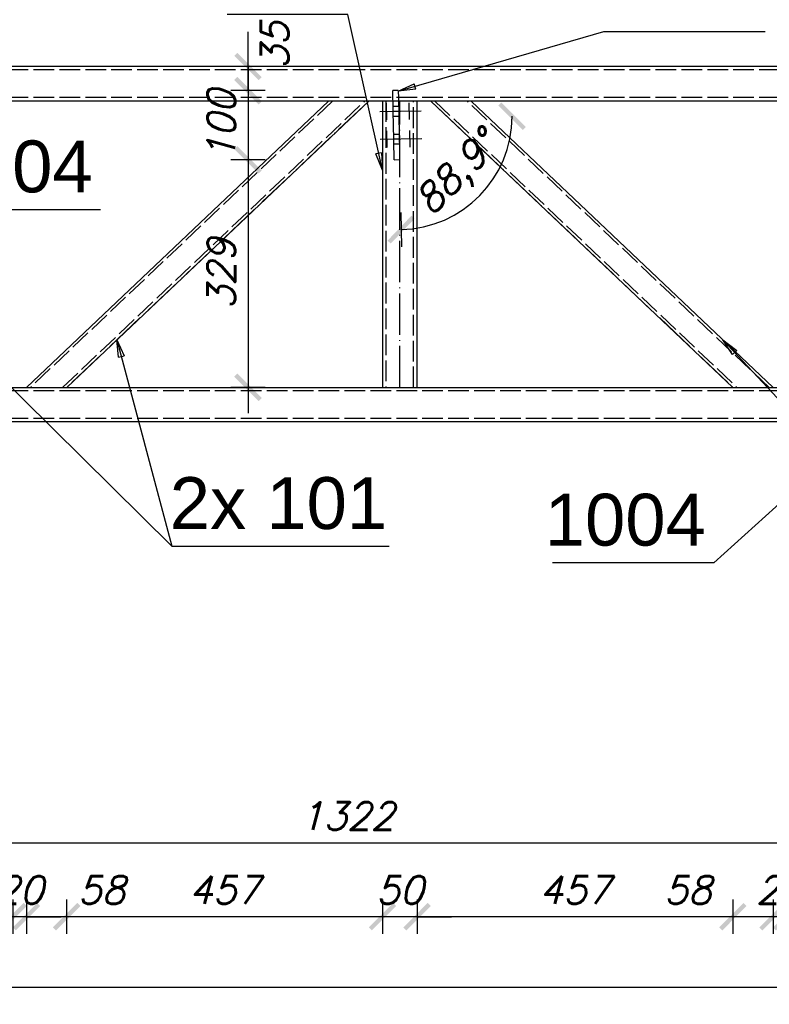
# Model space of a CAD drawing. Header units: millimetres. Extents: x 1814 to 94182, y 11562 to 49454.
# Tile 497 of 656: x 29699 to 29807, y 20951 to 21094. Entities that reach past the tile are written whole.
import ezdxf

# ---------------------------------------------------------------- set-up
doc = ezdxf.new("R2010")
doc.units = ezdxf.units.MM
doc.linetypes.add('ACAD_ISO02W100', pattern=[15, 12, -3])
doc.linetypes.add('ACAD_ISO04W100', pattern=[30, 24, -3, 0, -3])
doc.layers.add('wymiar', color=135, linetype='Continuous', lineweight=9)
doc.styles.add('ARIAL', font='arial.ttf')
doc.styles.add('WYMIARY', font='simplex.shx', dxfattribs={"oblique": 15})
doc.dimstyles.new('1-25', dxfattribs={"dimscale": 25, "dimtxt": 0.16, "dimasz": 0.2, "dimexe": 0.1, "dimexo": 0.1, "dimgap": 0.075, "dimtad": 1, "dimdec": 0, "dimlfac": 10, "dimrnd": 0.01, "dimzin": 9, "dimtxsty": 'WYMIARY', "dimblk": 'ARCHTICK', "dimcen": 0.2, "dimdle": 0.15, "dimadec": 1, "dimazin": 1, "dimtfac": 1, "dimtdec": 0, "dimtix": 1, "dimtmove": 2, "dimatfit": 3, "dimldrblk": 'ARCHTICK', "dimfxl": 0, "dimarcsym": 0})

# ---------------------------------------------------------------- blocks, each defined once
blk = doc.blocks.new('_ARCHTICK')
at = {"color": 0, "linetype": 'ByBlock', "lineweight": -2}
blk.add_solid([(0.398, 0.309), (0.309, 0.398), (-0.309, -0.398), (-0.398, -0.309)], dxfattribs=at)
blk = doc.blocks.new('*D2786')
at = {"layer": 'Defpoints', "color": 0}
for p in [(29680.05, 21028.83), (29812.25, 21028.83), (29812.25, 20974.67)]:
    blk.add_point(p, dxfattribs=at)
at = {"layer": 'wymiar', "color": 0, "lineweight": -2}
for p, q in [((29680.05, 20977.17), (29680.05, 20972.17)), ((29812.25, 20977.17), (29812.25, 20972.17)), ((29676.3, 20974.67), (29816, 20974.67))]:
    blk.add_line(p, q, dxfattribs=at)
at = {"layer": 'wymiar', "color": 0, "lineweight": -2, "xscale": 5, "yscale": 5, "zscale": 5, "rotation": 180}
blk.add_blockref('_ARCHTICK', (29680.05, 20974.67), dxfattribs=at)
at = {"layer": 'wymiar', "color": 0, "lineweight": -2, "xscale": 5, "yscale": 5, "zscale": 5}
blk.add_blockref('_ARCHTICK', (29812.25, 20974.67), dxfattribs=at)
at = {"layer": 'wymiar', "color": 0, "insert": (29746.15, 20978.54), "char_height": 4, "attachment_point": 5, "style": 'WYMIARY'}
blk.add_mtext('1322', dxfattribs=at)
blk = doc.blocks.new('*D2827')
at = {"layer": 'Defpoints', "color": 0}
for p in [(29809.74, 21040.53), (29815.55, 21040.53), (29809.74, 20963.99)]:
    blk.add_point(p, dxfattribs=at)
at = {"layer": 'wymiar', "color": 0, "lineweight": -2}
for p, q in [((29809.74, 20966.49), (29809.74, 20961.49)), ((29815.55, 20966.49), (29815.55, 20961.49)), ((29819.3, 20963.99), (29805.99, 20963.99))]:
    blk.add_line(p, q, dxfattribs=at)
at = {"layer": 'wymiar', "color": 0, "lineweight": -2, "xscale": 5, "yscale": 5, "zscale": 5, "rotation": 180}
blk.add_blockref('_ARCHTICK', (29809.74, 20963.99), dxfattribs=at)
at = {"layer": 'wymiar', "color": 0, "lineweight": -2, "xscale": 5, "yscale": 5, "zscale": 5}
blk.add_blockref('_ARCHTICK', (29815.55, 20963.99), dxfattribs=at)
at = {"layer": 'wymiar', "color": 0, "insert": (29820.93, 20967.86), "char_height": 4, "attachment_point": 5, "style": 'WYMIARY'}
blk.add_mtext('58', dxfattribs=at)
blk = doc.blocks.new('*D2828')
at = {"layer": 'Defpoints', "color": 0}
for p in [(29807.77, 21040.53), (29809.74, 21040.53), (29807.77, 20963.99)]:
    blk.add_point(p, dxfattribs=at)
at = {"layer": 'wymiar', "color": 0, "lineweight": -2}
for p, q in [((29807.77, 20966.49), (29807.77, 20961.49)), ((29809.74, 20966.49), (29809.74, 20961.49)), ((29807.77, 20963.99), (29802.77, 20963.99)), ((29809.74, 20963.99), (29807.77, 20963.99)), ((29809.74, 20963.99), (29814.74, 20963.99))]:
    blk.add_line(p, q, dxfattribs=at)
at = {"layer": 'wymiar', "color": 0, "lineweight": -2, "xscale": 5, "yscale": 5, "zscale": 5}
blk.add_blockref('_ARCHTICK', (29807.77, 20963.99), dxfattribs=at)
at = {"layer": 'wymiar', "color": 0, "lineweight": -2, "xscale": 5, "yscale": 5, "zscale": 5, "rotation": 180}
blk.add_blockref('_ARCHTICK', (29809.74, 20963.99), dxfattribs=at)
at = {"layer": 'wymiar', "color": 0, "insert": (29808.75, 20967.86), "char_height": 4, "attachment_point": 5, "style": 'WYMIARY'}
blk.add_mtext('20', dxfattribs=at)
blk = doc.blocks.new('*D2834')
at = {"layer": 'Defpoints', "color": 0}
for p in [(29801.95, 21040.53), (29807.77, 21040.53), (29801.95, 20963.99)]:
    blk.add_point(p, dxfattribs=at)
at = {"layer": 'wymiar', "color": 0, "lineweight": -2}
for p, q in [((29801.95, 20966.49), (29801.95, 20961.49)), ((29807.77, 20966.49), (29807.77, 20961.49)), ((29811.52, 20963.99), (29798.2, 20963.99))]:
    blk.add_line(p, q, dxfattribs=at)
at = {"layer": 'wymiar', "color": 0, "lineweight": -2, "xscale": 5, "yscale": 5, "zscale": 5, "rotation": 180}
blk.add_blockref('_ARCHTICK', (29801.95, 20963.99), dxfattribs=at)
at = {"layer": 'wymiar', "color": 0, "lineweight": -2, "xscale": 5, "yscale": 5, "zscale": 5}
blk.add_blockref('_ARCHTICK', (29807.77, 20963.99), dxfattribs=at)
at = {"layer": 'wymiar', "color": 0, "insert": (29795.44, 20967.86), "char_height": 4, "attachment_point": 5, "style": 'WYMIARY'}
blk.add_mtext('58', dxfattribs=at)
blk = doc.blocks.new('*D2835')
at = {"layer": 'Defpoints', "color": 0}
for p in [(29756.25, 21040.53), (29801.95, 21040.53), (29756.25, 20963.99)]:
    blk.add_point(p, dxfattribs=at)
at = {"layer": 'wymiar', "color": 0, "lineweight": -2}
for p, q in [((29756.25, 20966.49), (29756.25, 20961.49)), ((29801.95, 20966.49), (29801.95, 20961.49)), ((29805.7, 20963.99), (29752.5, 20963.99))]:
    blk.add_line(p, q, dxfattribs=at)
at = {"layer": 'wymiar', "color": 0, "lineweight": -2, "xscale": 5, "yscale": 5, "zscale": 5, "rotation": 180}
blk.add_blockref('_ARCHTICK', (29756.25, 20963.99), dxfattribs=at)
at = {"layer": 'wymiar', "color": 0, "lineweight": -2, "xscale": 5, "yscale": 5, "zscale": 5}
blk.add_blockref('_ARCHTICK', (29801.95, 20963.99), dxfattribs=at)
at = {"layer": 'wymiar', "color": 0, "insert": (29779.1, 20967.86), "char_height": 4, "attachment_point": 5, "style": 'WYMIARY'}
blk.add_mtext('457', dxfattribs=at)
blk = doc.blocks.new('*D2836')
at = {"layer": 'Defpoints', "color": 0}
for p in [(29751.25, 21040.53), (29756.25, 21040.53), (29751.25, 20963.99)]:
    blk.add_point(p, dxfattribs=at)
at = {"layer": 'wymiar', "color": 0, "lineweight": -2}
for p, q in [((29751.25, 20966.49), (29751.25, 20961.49)), ((29756.25, 20966.49), (29756.25, 20961.49)), ((29751.25, 20963.99), (29746.25, 20963.99)), ((29756.25, 20963.99), (29751.25, 20963.99)), ((29756.25, 20963.99), (29761.25, 20963.99))]:
    blk.add_line(p, q, dxfattribs=at)
at = {"layer": 'wymiar', "color": 0, "lineweight": -2, "xscale": 5, "yscale": 5, "zscale": 5}
blk.add_blockref('_ARCHTICK', (29751.25, 20963.99), dxfattribs=at)
at = {"layer": 'wymiar', "color": 0, "lineweight": -2, "xscale": 5, "yscale": 5, "zscale": 5, "rotation": 180}
blk.add_blockref('_ARCHTICK', (29756.25, 20963.99), dxfattribs=at)
at = {"layer": 'wymiar', "color": 0, "insert": (29753.75, 20967.86), "char_height": 4, "attachment_point": 5, "style": 'WYMIARY'}
blk.add_mtext('50', dxfattribs=at)
blk = doc.blocks.new('*D2837')
at = {"layer": 'Defpoints', "color": 0}
for p in [(29705.55, 21040.53), (29751.25, 21040.53), (29705.55, 20963.99)]:
    blk.add_point(p, dxfattribs=at)
at = {"layer": 'wymiar', "color": 0, "lineweight": -2}
for p, q in [((29705.55, 20966.49), (29705.55, 20961.49)), ((29751.25, 20966.49), (29751.25, 20961.49)), ((29755, 20963.99), (29701.8, 20963.99))]:
    blk.add_line(p, q, dxfattribs=at)
at = {"layer": 'wymiar', "color": 0, "lineweight": -2, "xscale": 5, "yscale": 5, "zscale": 5, "rotation": 180}
blk.add_blockref('_ARCHTICK', (29705.55, 20963.99), dxfattribs=at)
at = {"layer": 'wymiar', "color": 0, "lineweight": -2, "xscale": 5, "yscale": 5, "zscale": 5}
blk.add_blockref('_ARCHTICK', (29751.25, 20963.99), dxfattribs=at)
at = {"layer": 'wymiar', "color": 0, "insert": (29728.4, 20967.86), "char_height": 4, "attachment_point": 5, "style": 'WYMIARY'}
blk.add_mtext('457', dxfattribs=at)
blk = doc.blocks.new('*D2838')
at = {"layer": 'Defpoints', "color": 0}
for p in [(29699.74, 21040.53), (29705.55, 21040.53), (29699.74, 20963.99)]:
    blk.add_point(p, dxfattribs=at)
at = {"layer": 'wymiar', "color": 0, "lineweight": -2}
for p, q in [((29699.74, 20966.49), (29699.74, 20961.49)), ((29705.55, 20966.49), (29705.55, 20961.49)), ((29709.3, 20963.99), (29695.99, 20963.99))]:
    blk.add_line(p, q, dxfattribs=at)
at = {"layer": 'wymiar', "color": 0, "lineweight": -2, "xscale": 5, "yscale": 5, "zscale": 5, "rotation": 180}
blk.add_blockref('_ARCHTICK', (29699.74, 20963.99), dxfattribs=at)
at = {"layer": 'wymiar', "color": 0, "lineweight": -2, "xscale": 5, "yscale": 5, "zscale": 5}
blk.add_blockref('_ARCHTICK', (29705.55, 20963.99), dxfattribs=at)
at = {"layer": 'wymiar', "color": 0, "insert": (29710.61, 20967.86), "char_height": 4, "attachment_point": 5, "style": 'WYMIARY'}
blk.add_mtext('58', dxfattribs=at)
blk = doc.blocks.new('*D2839')
at = {"layer": 'Defpoints', "color": 0}
for p in [(29697.78, 21040.53), (29699.74, 21040.53), (29697.78, 20963.99)]:
    blk.add_point(p, dxfattribs=at)
at = {"layer": 'wymiar', "color": 0, "lineweight": -2}
for p, q in [((29697.78, 20966.49), (29697.78, 20961.49)), ((29699.74, 20966.49), (29699.74, 20961.49)), ((29697.78, 20963.99), (29692.78, 20963.99)), ((29699.74, 20963.99), (29697.78, 20963.99)), ((29699.74, 20963.99), (29704.74, 20963.99))]:
    blk.add_line(p, q, dxfattribs=at)
at = {"layer": 'wymiar', "color": 0, "lineweight": -2, "xscale": 5, "yscale": 5, "zscale": 5}
blk.add_blockref('_ARCHTICK', (29697.78, 20963.99), dxfattribs=at)
at = {"layer": 'wymiar', "color": 0, "lineweight": -2, "xscale": 5, "yscale": 5, "zscale": 5, "rotation": 180}
blk.add_blockref('_ARCHTICK', (29699.74, 20963.99), dxfattribs=at)
at = {"layer": 'wymiar', "color": 0, "insert": (29698.76, 20967.86), "char_height": 4, "attachment_point": 5, "style": 'WYMIARY'}
blk.add_mtext('20', dxfattribs=at)
blk = doc.blocks.new('*D2840')
at = {"layer": 'Defpoints', "color": 0}
for p in [(29691.96, 21040.53), (29697.78, 21040.53), (29691.96, 20963.99)]:
    blk.add_point(p, dxfattribs=at)
at = {"layer": 'wymiar', "color": 0, "lineweight": -2}
for p, q in [((29691.96, 20966.49), (29691.96, 20961.49)), ((29697.78, 20966.49), (29697.78, 20961.49)), ((29701.53, 20963.99), (29688.21, 20963.99))]:
    blk.add_line(p, q, dxfattribs=at)
at = {"layer": 'wymiar', "color": 0, "lineweight": -2, "xscale": 5, "yscale": 5, "zscale": 5, "rotation": 180}
blk.add_blockref('_ARCHTICK', (29691.96, 20963.99), dxfattribs=at)
at = {"layer": 'wymiar', "color": 0, "lineweight": -2, "xscale": 5, "yscale": 5, "zscale": 5}
blk.add_blockref('_ARCHTICK', (29697.78, 20963.99), dxfattribs=at)
at = {"layer": 'wymiar', "color": 0, "insert": (29685.56, 20967.86), "char_height": 4, "attachment_point": 5, "style": 'WYMIARY'}
blk.add_mtext('58', dxfattribs=at)
blk = doc.blocks.new('*D2906')
at = {"layer": 'Defpoints', "color": 0}
for p in [(29753.54, 21148.01), (29862.76, 21084.28), (29753.54, 21082.9)]:
    blk.add_point(p, dxfattribs=at)
at = {"layer": 'wymiar', "color": 0, "lineweight": -2}
for p, q in [((29753.54, 21145.51), (29753.54, 21150.51)), ((29862.76, 21145.51), (29862.76, 21150.51)), ((29866.51, 21148.01), (29749.79, 21148.01))]:
    blk.add_line(p, q, dxfattribs=at)
at = {"layer": 'wymiar', "color": 0, "lineweight": -2, "xscale": 5, "yscale": 5, "zscale": 5, "rotation": 180}
blk.add_blockref('_ARCHTICK', (29753.54, 21148.01), dxfattribs=at)
at = {"layer": 'wymiar', "color": 0, "lineweight": -2, "xscale": 5, "yscale": 5, "zscale": 5}
blk.add_blockref('_ARCHTICK', (29862.76, 21148.01), dxfattribs=at)
at = {"layer": 'wymiar', "color": 0, "insert": (29808.15, 21151.88), "char_height": 4, "attachment_point": 5, "style": 'WYMIARY'}
blk.add_mtext('1092', dxfattribs=at)
blk = doc.blocks.new('*D2907')
at = {"layer": 'Defpoints', "color": 0}
for p in [(29752.74, 21148.01), (29752.74, 21082.89), (29753.54, 21082.9)]:
    blk.add_point(p, dxfattribs=at)
at = {"layer": 'wymiar', "color": 0, "lineweight": -2}
for p, q in [((29752.74, 21145.51), (29752.74, 21150.51)), ((29753.54, 21145.51), (29753.54, 21150.51)), ((29752.74, 21148.01), (29747.74, 21148.01)), ((29753.54, 21148.01), (29752.74, 21148.01)), ((29753.54, 21148.01), (29758.54, 21148.01))]:
    blk.add_line(p, q, dxfattribs=at)
at = {"layer": 'wymiar', "color": 0, "lineweight": -2, "xscale": 5, "yscale": 5, "zscale": 5}
blk.add_blockref('_ARCHTICK', (29752.74, 21148.01), dxfattribs=at)
at = {"layer": 'wymiar', "color": 0, "lineweight": -2, "xscale": 5, "yscale": 5, "zscale": 5, "rotation": 180}
blk.add_blockref('_ARCHTICK', (29753.54, 21148.01), dxfattribs=at)
at = {"layer": 'wymiar', "color": 0, "insert": (29753.14, 21151.88), "char_height": 4, "attachment_point": 5, "style": 'WYMIARY'}
blk.add_mtext('8', dxfattribs=at)
blk = doc.blocks.new('*D2908')
at = {"layer": 'Defpoints', "color": 0}
for p in [(29643.55, 21148.01), (29752.74, 21082.89), (29643.55, 21080.38)]:
    blk.add_point(p, dxfattribs=at)
at = {"layer": 'wymiar', "color": 0, "lineweight": -2}
for p, q in [((29643.55, 21145.51), (29643.55, 21150.51)), ((29752.74, 21145.51), (29752.74, 21150.51)), ((29756.49, 21148.01), (29639.8, 21148.01))]:
    blk.add_line(p, q, dxfattribs=at)
at = {"layer": 'wymiar', "color": 0, "lineweight": -2, "xscale": 5, "yscale": 5, "zscale": 5, "rotation": 180}
blk.add_blockref('_ARCHTICK', (29643.55, 21148.01), dxfattribs=at)
at = {"layer": 'wymiar', "color": 0, "lineweight": -2, "xscale": 5, "yscale": 5, "zscale": 5}
blk.add_blockref('_ARCHTICK', (29752.74, 21148.01), dxfattribs=at)
at = {"layer": 'wymiar', "color": 0, "insert": (29698.15, 21151.88), "char_height": 4, "attachment_point": 5, "style": 'WYMIARY'}
blk.add_mtext('1092', dxfattribs=at)
blk = doc.blocks.new('*D2893')
at = {"layer": 'Defpoints', "color": 0}
for p in [(29764.07, 21157.37), (29764.07, 21081.93), (29853.44, 21081.93)]:
    blk.add_point(p, dxfattribs=at)
at = {"layer": 'wymiar', "color": 0, "lineweight": -2}
for p, q in [((29764.07, 21154.87), (29764.07, 21159.87)), ((29853.44, 21154.87), (29853.44, 21159.87)), ((29857.19, 21157.37), (29760.32, 21157.37))]:
    blk.add_line(p, q, dxfattribs=at)
at = {"layer": 'wymiar', "color": 0, "lineweight": -2, "xscale": 5, "yscale": 5, "zscale": 5, "rotation": 180}
blk.add_blockref('_ARCHTICK', (29764.07, 21157.37), dxfattribs=at)
at = {"layer": 'wymiar', "color": 0, "lineweight": -2, "xscale": 5, "yscale": 5, "zscale": 5}
blk.add_blockref('_ARCHTICK', (29853.44, 21157.37), dxfattribs=at)
at = {"layer": 'wymiar', "color": 0, "insert": (29808.75, 21161.24), "char_height": 4, "attachment_point": 5, "style": 'WYMIARY'}
blk.add_mtext('894', dxfattribs=at)
blk = doc.blocks.new('*D2894')
at = {"layer": 'Defpoints', "color": 0}
for p in [(29758.25, 21157.37), (29758.25, 21081.93), (29764.07, 21081.93)]:
    blk.add_point(p, dxfattribs=at)
at = {"layer": 'wymiar', "color": 0, "lineweight": -2}
for p, q in [((29758.25, 21154.87), (29758.25, 21159.87)), ((29764.07, 21154.87), (29764.07, 21159.87)), ((29767.82, 21157.37), (29754.5, 21157.37))]:
    blk.add_line(p, q, dxfattribs=at)
at = {"layer": 'wymiar', "color": 0, "lineweight": -2, "xscale": 5, "yscale": 5, "zscale": 5, "rotation": 180}
blk.add_blockref('_ARCHTICK', (29758.25, 21157.37), dxfattribs=at)
at = {"layer": 'wymiar', "color": 0, "lineweight": -2, "xscale": 5, "yscale": 5, "zscale": 5}
blk.add_blockref('_ARCHTICK', (29764.07, 21157.37), dxfattribs=at)
at = {"layer": 'wymiar', "color": 0, "insert": (29771.06, 21161.24), "char_height": 4, "attachment_point": 5, "style": 'WYMIARY'}
blk.add_mtext('58', dxfattribs=at)
blk = doc.blocks.new('*D2886')
at = {"layer": 'Defpoints', "color": 0}
for p in [(29756.25, 21157.37), (29756.25, 21081.93), (29758.25, 21081.93)]:
    blk.add_point(p, dxfattribs=at)
at = {"layer": 'wymiar', "color": 0, "lineweight": -2}
for p, q in [((29756.25, 21154.87), (29756.25, 21159.87)), ((29758.25, 21154.87), (29758.25, 21159.87)), ((29756.25, 21157.37), (29751.25, 21157.37)), ((29758.25, 21157.37), (29756.25, 21157.37)), ((29758.25, 21157.37), (29763.25, 21157.37))]:
    blk.add_line(p, q, dxfattribs=at)
at = {"layer": 'wymiar', "color": 0, "lineweight": -2, "xscale": 5, "yscale": 5, "zscale": 5}
blk.add_blockref('_ARCHTICK', (29756.25, 21157.37), dxfattribs=at)
at = {"layer": 'wymiar', "color": 0, "lineweight": -2, "xscale": 5, "yscale": 5, "zscale": 5, "rotation": 180}
blk.add_blockref('_ARCHTICK', (29758.25, 21157.37), dxfattribs=at)
at = {"layer": 'wymiar', "color": 0, "insert": (29757.25, 21161.24), "char_height": 4, "attachment_point": 5, "style": 'WYMIARY'}
blk.add_mtext('20', dxfattribs=at)
blk = doc.blocks.new('*D2887')
at = {"layer": 'Defpoints', "color": 0}
for p in [(29751.25, 21157.37), (29751.25, 21081.93), (29756.25, 21081.93)]:
    blk.add_point(p, dxfattribs=at)
at = {"layer": 'wymiar', "color": 0, "lineweight": -2}
for p, q in [((29752.8, 21167.39), (29742.1, 21167.39)), ((29753.75, 21157.37), (29752.8, 21167.39)), ((29751.25, 21154.87), (29751.25, 21159.87)), ((29756.25, 21154.87), (29756.25, 21159.87)), ((29760, 21157.37), (29747.5, 21157.37))]:
    blk.add_line(p, q, dxfattribs=at)
at = {"layer": 'wymiar', "color": 0, "lineweight": -2, "xscale": 5, "yscale": 5, "zscale": 5, "rotation": 180}
blk.add_blockref('_ARCHTICK', (29751.25, 21157.37), dxfattribs=at)
at = {"layer": 'wymiar', "color": 0, "lineweight": -2, "xscale": 5, "yscale": 5, "zscale": 5}
blk.add_blockref('_ARCHTICK', (29756.25, 21157.37), dxfattribs=at)
at = {"layer": 'wymiar', "color": 0, "insert": (29747.45, 21171.27), "char_height": 4, "attachment_point": 5, "style": 'WYMIARY'}
blk.add_mtext('50', dxfattribs=at)
blk = doc.blocks.new('*D2888')
at = {"layer": 'Defpoints', "color": 0}
for p in [(29749.25, 21157.37), (29749.25, 21081.93), (29751.25, 21081.93)]:
    blk.add_point(p, dxfattribs=at)
at = {"layer": 'wymiar', "color": 0, "lineweight": -2}
for p, q in [((29749.25, 21154.87), (29749.25, 21159.87)), ((29751.25, 21154.87), (29751.25, 21159.87)), ((29749.25, 21157.37), (29744.25, 21157.37)), ((29751.25, 21157.37), (29749.25, 21157.37)), ((29751.25, 21157.37), (29756.25, 21157.37))]:
    blk.add_line(p, q, dxfattribs=at)
at = {"layer": 'wymiar', "color": 0, "lineweight": -2, "xscale": 5, "yscale": 5, "zscale": 5}
blk.add_blockref('_ARCHTICK', (29749.25, 21157.37), dxfattribs=at)
at = {"layer": 'wymiar', "color": 0, "lineweight": -2, "xscale": 5, "yscale": 5, "zscale": 5, "rotation": 180}
blk.add_blockref('_ARCHTICK', (29751.25, 21157.37), dxfattribs=at)
at = {"layer": 'wymiar', "color": 0, "insert": (29750.25, 21161.24), "char_height": 4, "attachment_point": 5, "style": 'WYMIARY'}
blk.add_mtext('20', dxfattribs=at)
blk = doc.blocks.new('*D2889')
at = {"layer": 'Defpoints', "color": 0}
for p in [(29743.44, 21157.37), (29743.44, 21081.93), (29749.25, 21081.93)]:
    blk.add_point(p, dxfattribs=at)
at = {"layer": 'wymiar', "color": 0, "lineweight": -2}
for p, q in [((29743.44, 21154.87), (29743.44, 21159.87)), ((29749.25, 21154.87), (29749.25, 21159.87)), ((29753, 21157.37), (29739.69, 21157.37))]:
    blk.add_line(p, q, dxfattribs=at)
at = {"layer": 'wymiar', "color": 0, "lineweight": -2, "xscale": 5, "yscale": 5, "zscale": 5, "rotation": 180}
blk.add_blockref('_ARCHTICK', (29743.44, 21157.37), dxfattribs=at)
at = {"layer": 'wymiar', "color": 0, "lineweight": -2, "xscale": 5, "yscale": 5, "zscale": 5}
blk.add_blockref('_ARCHTICK', (29749.25, 21157.37), dxfattribs=at)
at = {"layer": 'wymiar', "color": 0, "insert": (29735.76, 21161.24), "char_height": 4, "attachment_point": 5, "style": 'WYMIARY'}
blk.add_mtext('58', dxfattribs=at)
blk = doc.blocks.new('*D2919')
at = {"layer": 'Defpoints', "color": 0}
for p in [(29654.07, 21157.37), (29654.07, 21081.93), (29743.44, 21081.93)]:
    blk.add_point(p, dxfattribs=at)
at = {"layer": 'wymiar', "color": 0, "lineweight": -2}
for p, q in [((29654.07, 21154.87), (29654.07, 21159.87)), ((29743.44, 21154.87), (29743.44, 21159.87)), ((29747.19, 21157.37), (29650.32, 21157.37))]:
    blk.add_line(p, q, dxfattribs=at)
at = {"layer": 'wymiar', "color": 0, "lineweight": -2, "xscale": 5, "yscale": 5, "zscale": 5, "rotation": 180}
blk.add_blockref('_ARCHTICK', (29654.07, 21157.37), dxfattribs=at)
at = {"layer": 'wymiar', "color": 0, "lineweight": -2, "xscale": 5, "yscale": 5, "zscale": 5}
blk.add_blockref('_ARCHTICK', (29743.44, 21157.37), dxfattribs=at)
at = {"layer": 'wymiar', "color": 0, "insert": (29698.75, 21161.24), "char_height": 4, "attachment_point": 5, "style": 'WYMIARY'}
blk.add_mtext('894', dxfattribs=at)
blk = doc.blocks.new('*D2924')
at = {"layer": 'Defpoints', "color": 0}
for p in [(28987.75, 21035.53), (29973.75, 21035.53), (29973.75, 20953.82)]:
    blk.add_point(p, dxfattribs=at)
at = {"layer": 'wymiar', "color": 0, "lineweight": -2}
for p, q in [((28987.75, 20956.32), (28987.75, 20951.32)), ((29973.75, 20956.32), (29973.75, 20951.32)), ((28984, 20953.82), (29977.5, 20953.82))]:
    blk.add_line(p, q, dxfattribs=at)
at = {"layer": 'wymiar', "color": 0, "lineweight": -2, "xscale": 5, "yscale": 5, "zscale": 5, "rotation": 180}
blk.add_blockref('_ARCHTICK', (28987.75, 20953.82), dxfattribs=at)
at = {"layer": 'wymiar', "color": 0, "lineweight": -2, "xscale": 5, "yscale": 5, "zscale": 5}
blk.add_blockref('_ARCHTICK', (29973.75, 20953.82), dxfattribs=at)
at = {"layer": 'wymiar', "color": 0, "insert": (29480.75, 20957.7), "char_height": 4, "attachment_point": 5, "style": 'WYMIARY'}
blk.add_mtext('9860', dxfattribs=at)
blk = doc.blocks.new('*D2942')
at = {"layer": 'Defpoints', "color": 0}
for p in [(29765.67, 21086.93), (29731.79, 21083.44), (29752.73, 21083.44)]:
    blk.add_point(p, dxfattribs=at)
at = {"layer": 'wymiar', "color": 0, "lineweight": -2}
for p, q in [((29731.79, 21086.93), (29731.79, 21091.93)), ((29734.29, 21086.93), (29729.29, 21086.93)), ((29731.79, 21086.93), (29731.79, 21083.44)), ((29734.29, 21083.44), (29729.29, 21083.44)), ((29731.79, 21083.44), (29731.79, 21078.44))]:
    blk.add_line(p, q, dxfattribs=at)
at = {"layer": 'wymiar', "color": 0, "lineweight": -2, "xscale": 5, "yscale": 5, "zscale": 5}
for p, rotation in [((29731.79, 21086.93), 270), ((29731.79, 21083.44), 90)]:
    blk.add_blockref('_ARCHTICK', p, dxfattribs=dict(at, rotation=rotation))
at = {"layer": 'wymiar', "color": 0, "insert": (29735.66, 21090.02), "char_height": 4, "attachment_point": 5, "rotation": 90, "style": 'WYMIARY'}
blk.add_mtext('35', dxfattribs=at)
blk = doc.blocks.new('*D2943')
at = {"layer": 'Defpoints', "color": 0}
for p in [(29752.73, 21083.44), (29731.79, 21073.44), (29752.93, 21073.44)]:
    blk.add_point(p, dxfattribs=at)
at = {"layer": 'wymiar', "color": 0, "lineweight": -2}
for p, q in [((29731.79, 21083.44), (29731.79, 21088.44)), ((29734.29, 21083.44), (29729.29, 21083.44)), ((29731.79, 21083.44), (29731.79, 21073.44)), ((29734.29, 21073.44), (29729.29, 21073.44)), ((29731.79, 21073.44), (29731.79, 21068.44))]:
    blk.add_line(p, q, dxfattribs=at)
at = {"layer": 'wymiar', "color": 0, "lineweight": -2, "xscale": 5, "yscale": 5, "zscale": 5}
for p, rotation in [((29731.79, 21083.44), 270), ((29731.79, 21073.44), 90)]:
    blk.add_blockref('_ARCHTICK', p, dxfattribs=dict(at, rotation=rotation))
at = {"layer": 'wymiar', "color": 0, "insert": (29727.91, 21078.44), "char_height": 4, "attachment_point": 5, "rotation": 90, "style": 'WYMIARY'}
blk.add_mtext('100', dxfattribs=at)
blk = doc.blocks.new('*D2944')
at = {"layer": 'Defpoints', "color": 0}
for p in [(29752.93, 21073.44), (29731.79, 21040.53), (29751.25, 21040.53)]:
    blk.add_point(p, dxfattribs=at)
at = {"layer": 'wymiar', "color": 0, "lineweight": -2}
for p, q in [((29731.79, 21077.19), (29731.79, 21036.78)), ((29734.29, 21073.44), (29729.29, 21073.44)), ((29734.29, 21040.53), (29729.29, 21040.53))]:
    blk.add_line(p, q, dxfattribs=at)
at = {"layer": 'wymiar', "color": 0, "lineweight": -2, "xscale": 5, "yscale": 5, "zscale": 5}
for p, rotation in [((29731.79, 21073.44), 90), ((29731.79, 21040.53), 270)]:
    blk.add_blockref('_ARCHTICK', p, dxfattribs=dict(at, rotation=rotation))
at = {"layer": 'wymiar', "color": 0, "insert": (29727.91, 21056.99), "char_height": 4, "attachment_point": 5, "rotation": 90, "style": 'WYMIARY'}
blk.add_mtext('329', dxfattribs=at)
blk = doc.blocks.new('*D2945')
at = {"layer": 'Defpoints', "color": 0}
for p in [(29753.59, 21080.46), (29755.54, 21079.73), (29863.75, 21079.73), (29753.67, 21076.46), (29761.99, 21065.64)]:
    blk.add_point(p, dxfattribs=at)
at = {"layer": 'wymiar', "color": 0, "lineweight": -2}
blk.add_line((29753.89, 21065.84), (29753.99, 21060.84), dxfattribs=at)
blk.add_arc((29753.61, 21079.73), 16.39, 271.1458, 0, dxfattribs=at)
at = {"layer": 'wymiar', "color": 0, "lineweight": -2, "xscale": 5, "yscale": 5, "zscale": 5}
for p, rotation in [((29770, 21079.73), 90.00000000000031), ((29753.94, 21063.34), 181.1457658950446)]:
    blk.add_blockref('_ARCHTICK', p, dxfattribs=dict(at, rotation=rotation))
at = {"layer": 'wymiar', "color": 0, "insert": (29762.28, 21071.23), "char_height": 4, "attachment_point": 5, "rotation": 45.5729, "style": 'WYMIARY'}
blk.add_mtext('88,9°', dxfattribs=at)
blk = doc.blocks.new('*D2946')
at = {"layer": 'Defpoints', "color": 0}
for p in [(29744.7, 21086.93), (29621.79, 21081.24), (29642.73, 21081.24)]:
    blk.add_point(p, dxfattribs=at)
at = {"layer": 'wymiar', "color": 0, "lineweight": -2}
for p, q in [((29621.79, 21090.68), (29621.79, 21077.49)), ((29624.29, 21086.93), (29619.29, 21086.93)), ((29624.29, 21081.24), (29619.29, 21081.24))]:
    blk.add_line(p, q, dxfattribs=at)
at = {"layer": 'wymiar', "color": 0, "lineweight": -2, "xscale": 5, "yscale": 5, "zscale": 5}
for p, rotation in [((29621.79, 21086.93), 90), ((29621.79, 21081.24), 270)]:
    blk.add_blockref('_ARCHTICK', p, dxfattribs=dict(at, rotation=rotation))
at = {"layer": 'wymiar', "color": 0, "insert": (29625.66, 21087.82), "char_height": 4, "attachment_point": 5, "rotation": 90, "style": 'WYMIARY'}
blk.add_mtext('57', dxfattribs=at)
blk = doc.blocks.new('*D2949')
at = {"layer": 'Defpoints', "color": 0}
for p in [(29643.59, 21078.26), (29645.54, 21077.53), (29753.75, 21077.53), (29643.67, 21074.26), (29651.99, 21063.44)]:
    blk.add_point(p, dxfattribs=at)
at = {"layer": 'wymiar', "color": 0, "lineweight": -2}
blk.add_line((29643.89, 21063.64), (29643.99, 21058.64), dxfattribs=at)
blk.add_arc((29643.61, 21077.53), 16.39, 271.1458, 0, dxfattribs=at)
at = {"layer": 'wymiar', "color": 0, "lineweight": -2, "xscale": 5, "yscale": 5, "zscale": 5}
for p, rotation in [((29660, 21077.53), 90.00000000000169), ((29643.94, 21061.14), 181.1457658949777)]:
    blk.add_blockref('_ARCHTICK', p, dxfattribs=dict(at, rotation=rotation))
at = {"layer": 'wymiar', "color": 0, "insert": (29652.28, 21069.03), "char_height": 4, "attachment_point": 5, "rotation": 45.5729, "style": 'WYMIARY'}
blk.add_mtext('88,9°', dxfattribs=at)

msp = doc.modelspace()

# ---------------------------------------------------------------- linework, layer by layer
at = {"color": 145, "linetype": 'Continuous', "ltscale": 0.25}
for p, q in [((29973.753, 21086.929), (28987.753, 21086.929)), ((29753.533, 21083.456), (29752.734, 21083.44)), ((29752.734, 21083.425), (29752.734, 21083.44)), ((29752.738, 21083.212), (29752.734, 21083.425)), ((29752.751, 21082.562), (29752.738, 21083.212)), ((29753.533, 21083.456), (29753.538, 21083.228)), ((29753.538, 21083.228), (29753.551, 21082.578)), ((29752.764, 21081.929), (29488.753, 21081.929)), ((29743.437, 21081.929), (29699.737, 21040.529)), ((29705.553, 21040.529), (29749.253, 21081.929)), ((29751.253, 21081.929), (29751.253, 21040.529)), ((29752.771, 21081.589), (29752.751, 21082.562)), ((29753.551, 21082.578), (29753.57, 21081.605)), ((29861.808, 21081.929), (29753.564, 21081.929)), ((29756.253, 21081.11), (29756.253, 21081.929)), ((29758.253, 21081.929), (29801.953, 21040.529)), ((29807.769, 21040.529), (29764.07, 21081.929)), ((29752.794, 21080.441), (29752.771, 21081.589)), ((29753.593, 21080.457), (29752.794, 21080.441)), ((29752.874, 21076.442), (29752.794, 21080.441)), ((29753.57, 21081.605), (29753.593, 21080.457)), ((29753.593, 21080.457), (29753.673, 21076.458)), ((29756.253, 21077.11), (29756.253, 21079.91)), ((29753.673, 21076.458), (29752.874, 21076.442)), ((29752.897, 21075.294), (29752.874, 21076.442)), ((29753.673, 21076.458), (29753.696, 21075.31)), ((29752.916, 21074.321), (29752.897, 21075.294)), ((29753.696, 21075.31), (29753.716, 21074.337)), ((29756.253, 21040.529), (29756.253, 21075.909)), ((29752.929, 21073.671), (29752.916, 21074.321)), ((29752.934, 21073.442), (29752.929, 21073.671)), ((29752.934, 21073.442), (29753.733, 21073.458)), ((29753.716, 21074.337), (29753.729, 21073.687)), ((29753.729, 21073.687), (29753.733, 21073.458)), ((29680.054, 21040.529), (29812.254, 21040.529)), ((29812.254, 21035.529), (29680.054, 21035.529))]:
    msp.add_line(p, q, dxfattribs=at)
at = {"color": 10, "linetype": 'ACAD_ISO04W100', "ltscale": 0.25}
for p, q in [((29973.753, 21086.929), (28987.753, 21086.929)), ((29749.253, 21081.929), (29705.553, 21040.529)), ((29753.753, 21040.529), (29753.753, 21081.929)), ((29758.253, 21081.929), (29801.953, 21040.529)), ((29750.841, 21080.402), (29757.245, 21080.53)), ((29751.865, 21079.222), (29751.817, 21081.622)), ((29751.841, 21080.422), (29751.841, 21080.422)), ((29755.17, 21079.288), (29755.122, 21081.688)), ((29755.146, 21080.488), (29755.146, 21080.488)), ((29751.945, 21075.223), (29751.897, 21077.623)), ((29755.25, 21075.289), (29755.202, 21077.689)), ((29750.921, 21076.403), (29757.325, 21076.531)), ((29751.921, 21076.423), (29751.921, 21076.423)), ((29755.226, 21076.489), (29755.226, 21076.489)), ((29973.753, 21035.529), (28987.753, 21035.529))]:
    msp.add_line(p, q, dxfattribs=at)
at = {"color": 84, "linetype": 'ACAD_ISO02W100', "ltscale": 0.25}
for p, q in [((29973.753, 21086.429), (28987.753, 21086.429)), ((29973.753, 21082.429), (28987.753, 21082.429)), ((29744.019, 21081.929), (29700.319, 21040.529)), ((29704.972, 21040.529), (29748.672, 21081.929)), ((29751.753, 21081.929), (29751.753, 21040.529)), ((29753.564, 21081.929), (29752.764, 21081.929)), ((29755.753, 21040.529), (29755.753, 21081.929)), ((29758.835, 21081.929), (29802.535, 21040.529)), ((29807.188, 21040.529), (29763.488, 21081.929)), ((29753.579, 21081.157), (29752.78, 21081.141)), ((29756.253, 21079.91), (29756.253, 21081.11)), ((29752.808, 21079.741), (29753.607, 21079.757)), ((29752.86, 21077.142), (29753.659, 21077.158)), ((29756.253, 21075.909), (29756.253, 21077.11)), ((29752.888, 21075.742), (29753.687, 21075.758)), ((29973.753, 21040.029), (28987.753, 21040.029)), ((29973.753, 21036.029), (28987.753, 21036.029))]:
    msp.add_line(p, q, dxfattribs=at)
at = {"color": 0, "linetype": 'ByBlock', "lineweight": -2}
for p, q in [((29753.536, 21083.342, -12701.314), (29755.82, 21084.44, -12701.314)), ((29756.053, 21083.639, -12701.314), (29753.536, 21083.342, -12701.314)), ((29756.053, 21083.639, -12701.314), (29755.82, 21084.44, -12701.314)), ((29751.118, 21074.46, -12709.314), (29750.305, 21074.279, -12709.314)), ((29751.253, 21071.929, -12709.314), (29750.305, 21074.279, -12709.314)), ((29751.118, 21074.46, -12709.314), (29751.253, 21071.929, -12709.314)), ((29713.054, 21044.883, -12709.814), (29712.813, 21047.406, -12709.814)), ((29712.813, 21047.406, -12709.814), (29713.86, 21045.098, -12709.814)), ((29801.914, 21045.296, -12709.814), (29800.51, 21047.406, -12709.814)), ((29800.51, 21047.406, -12709.814), (29802.523, 21045.866, -12709.814)), ((29713.054, 21044.883, -12709.814), (29713.86, 21045.098, -12709.814)), ((29801.914, 21045.296, -12709.814), (29802.523, 21045.866, -12709.814))]:
    msp.add_line(p, q, dxfattribs=at)
at = {"color": 7}
msp.add_line((29712.813, 21047.406), (29720.775, 21017.546), dxfattribs=at)
for points in [[(29751.253, 21071.929), (29746.253, 21094.439), (29728.772, 21094.439)], [(29753.536, 21083.342), (29783.288, 21091.981), (29806.597, 21091.981)], [(29680.054, 21040.472), (29687.154, 21066.229), (29710.463, 21066.229)], [(29690.51, 21047.406), (29720.775, 21017.546), (29752.233, 21017.546)], [(29800.51, 21047.406), (29832.074, 21013.693), (29863.532, 21013.693)], [(29812.654, 21027.329), (29799.177, 21015.147), (29775.869, 21015.147)]]:
    msp.add_lwpolyline(points, dxfattribs=at)

# ---------------------------------------------------------------- texts
at = {"color": 7, "style": 'ARIAL'}
for s, p in [('1004', (29686.014, 21068.729)), ('2x 101', (29720.468, 21020.046)), ('1004', (29774.728, 21017.647))]:
    msp.add_text(s, height=7.5, dxfattribs=at).set_placement(p)

# ---------------------------------------------------------------- dimensions: what is measured, and where the dimension line sits
at = {"layer": 'wymiar'}
dim = msp.add_linear_dim(base=(29751.253, 21157.369), p1=(29756.253, 21081.929), p2=(29751.253, 21081.929), angle=180, dimstyle='1-25', override={"dimtmove": 1}, dxfattribs=at)
dim.commit()
dim.dimension.update_dxf_attribs({"geometry": '*D2887', "text_midpoint": (29750.926, 21167.394), "dimtype": 160})
for base, p1, p2, angle, picture, middle in [((29654.07, 21157.369), (29743.437, 21081.929), (29654.07, 21081.929), 180, '*D2919', (29698.754, 21161.244)), ((29749.253, 21157.369), (29751.253, 21081.929), (29749.253, 21081.929), 180, '*D2888', (29750.253, 21161.244)), ((29756.253, 21157.369), (29758.253, 21081.929), (29756.253, 21081.929), 180, '*D2886', (29757.253, 21161.244)), ((29764.07, 21157.369), (29853.437, 21081.929), (29764.07, 21081.929), 180, '*D2893', (29808.753, 21161.244)), ((29643.551, 21148.005), (29752.745, 21082.887), (29643.551, 21080.378), 180, '*D2908', (29698.148, 21151.88)), ((29752.745, 21148.005), (29753.545, 21082.903), (29752.745, 21082.887), 180, '*D2907', (29753.145, 21151.88)), ((29753.545, 21148.005), (29862.761, 21084.275), (29753.545, 21082.903), 180, '*D2906', (29808.153, 21151.88)), ((29731.789, 21073.442), (29752.734, 21083.44), (29752.934, 21073.442), 90, '*D2943', (29727.914, 21078.441)), ((29731.789, 21040.529), (29752.934, 21073.442), (29751.253, 21040.529), 90, '*D2944', (29727.914, 21056.986)), ((29697.778, 20963.988), (29699.737, 21040.529), (29697.778, 21040.529), 180, '*D2839', (29698.758, 20967.863)), ((29705.553, 20963.988), (29751.253, 21040.529), (29705.553, 21040.529), 180, '*D2837', (29728.403, 20967.863)), ((29751.253, 20963.988), (29756.253, 21040.529), (29751.253, 21040.529), 180, '*D2836', (29753.753, 20967.863)), ((29756.253, 20963.988), (29801.953, 21040.529), (29756.253, 21040.529), 180, '*D2835', (29779.103, 20967.863)), ((29807.77, 20963.988), (29809.737, 21040.529), (29807.77, 21040.529), 180, '*D2828', (29808.753, 20967.863))]:
    dim = msp.add_linear_dim(base=base, p1=p1, p2=p2, angle=angle, dimstyle='1-25', dxfattribs=at)
    dim.commit()
    dim.dimension.update_dxf_attribs({"geometry": picture, "text_midpoint": middle})
for base, p1, p2, angle, picture, middle in [((29743.437, 21157.369), (29749.253, 21081.929), (29743.437, 21081.929), 180, '*D2889', (29735.759, 21161.244)), ((29758.253, 21157.369), (29764.07, 21081.929), (29758.253, 21081.929), 180, '*D2894', (29771.06, 21161.244)), ((29731.789, 21083.44), (29765.669, 21086.929), (29752.734, 21083.44), 90, '*D2942', (29735.664, 21090.019)), ((29621.789, 21081.24), (29744.697, 21086.929), (29642.734, 21081.24), 90, '*D2946', (29625.664, 21087.819)), ((29691.961, 20963.988), (29697.778, 21040.529), (29691.961, 21040.529), 180, '*D2840', (29685.561, 20967.863)), ((29699.737, 20963.988), (29705.553, 21040.529), (29699.737, 21040.529), 180, '*D2838', (29710.613, 20967.863)), ((29801.953, 20963.988), (29807.77, 21040.529), (29801.953, 21040.529), 180, '*D2834', (29795.436, 20967.863)), ((29809.737, 20963.988), (29815.553, 21040.529), (29809.737, 21040.529), 180, '*D2827', (29820.927, 20967.863))]:
    dim = msp.add_linear_dim(base=base, p1=p1, p2=p2, angle=angle, dimstyle='1-25', dxfattribs=at)
    dim.commit()
    dim.dimension.update_dxf_attribs({"geometry": picture, "text_midpoint": middle, "dimtype": 160})
for base, line1, line2, picture, middle in [((29761.993, 21065.642), ((29755.538, 21079.729), (29863.753, 21079.729)), ((29753.673, 21076.458), (29753.593, 21080.457)), '*D2945', (29762.276, 21071.232)), ((29651.993, 21063.442), ((29645.538, 21077.529), (29753.753, 21077.529)), ((29643.673, 21074.258), (29643.593, 21078.257)), '*D2949', (29652.276, 21069.032))]:
    dim = msp.add_angular_dim_2l(base=base, line1=line1, line2=line2, dimstyle='1-25', dxfattribs=at)
    dim.commit()
    dim.dimension.update_dxf_attribs({"geometry": picture, "text_midpoint": middle})
for base, p1, p2, picture, middle in [((29973.753, 20953.821), (28987.753, 21035.529), (29973.753, 21035.529), '*D2924', (29480.753, 20957.696)), ((29812.254, 20974.666), (29680.054, 21028.829), (29812.254, 21028.829), '*D2786', (29746.154, 20978.541))]:
    dim = msp.add_linear_dim(base=base, p1=p1, p2=p2, dimstyle='1-25', dxfattribs=at)
    dim.commit()
    dim.dimension.update_dxf_attribs({"geometry": picture, "text_midpoint": middle})

doc.saveas('drawing.dxf')
